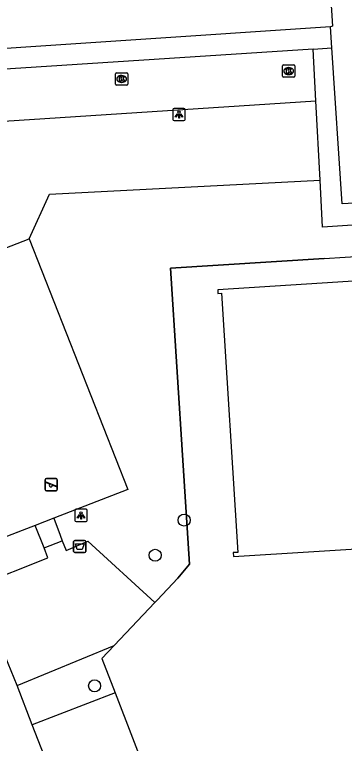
# Model space of a CAD drawing. Extents: x 159689 to 160786, y 387323 to 388339.
# Drawn here: x 160279.5 to 160306.4, y 387604.9 to 387664.3 of the extents above; entities that cross this region are included whole.
import ezdxf

# ---------------------------------------------------------------- set-up
doc = ezdxf.new("R2010")
doc.units = 0
for name, color, linetype in [('IMGEO_Afvalbak', 7, 'Continuous'), ('IMGEO_Boom', 7, 'Continuous'), ('IMGEO_Groenvoorziening', 7, 'Continuous'), ('IMGEO_Hek', 7, 'Continuous'), ('IMGEO_Kolk', 7, 'Continuous'), ('IMGEO_Lichtpunt', 7, 'Continuous'), ('IMGEO_Loofbos', 7, 'Continuous'), ('IMGEO_Pand', 7, 'Continuous'), ('IMGEO_Rijbaan_lokaal_open', 7, 'Continuous'), ('IMGEO_Speelvoorziening', 7, 'Continuous'), ('IMGEO_Voetpad_gesloten', 7, 'Continuous'), ('IMGEO_Voetpad_open', 7, 'Continuous')]:
    doc.layers.add(name, color=color, linetype=linetype)

msp = doc.modelspace()

# ---------------------------------------------------------------- linework, layer by layer
at = {"layer": 'IMGEO_Afvalbak'}
for p, q in [((160284.29, 387620.53), (160284.29, 387621.33)), ((160284.29, 387621.33), (160284.29, 387620.53)), ((160284.39, 387621.43), (160285.18, 387621.43)), ((160285.18, 387621.43), (160284.39, 387621.43)), ((160285.28, 387621.33), (160285.28, 387620.53)), ((160285.28, 387620.53), (160285.28, 387621.33)), ((160285.18, 387620.43), (160284.39, 387620.43)), ((160284.39, 387620.43), (160285.18, 387620.43))]:
    msp.add_line(p, q, dxfattribs=at)
msp.add_lwpolyline([(160284.433, 387621.144), (160285.137, 387621.144), (160284.988, 387620.674), (160284.582, 387620.674), (160284.433, 387621.144)], dxfattribs=at)
for centre, start, end in [((160284.39, 387621.33), 90, 180), ((160284.39, 387621.33), 90, 180), ((160285.18, 387621.33), 0, 90), ((160285.18, 387621.33), 360, 90), ((160284.39, 387620.53), 180, 270), ((160284.39, 387620.53), 180, 270), ((160285.18, 387620.53), 270, 0), ((160285.18, 387620.53), 270, 0)]:
    msp.add_arc(centre, 0.1, start, end, dxfattribs=at)
at = {"layer": 'IMGEO_Boom'}
for centre in [(160293.308, 387623.081), (160290.939, 387620.214), (160285.998, 387609.558)]:
    msp.add_circle(centre, 0.489, dxfattribs=at)
at = {"layer": 'IMGEO_Groenvoorziening'}
for points in [[(160287.587, 387612.841), (160286.591, 387611.784), (160287.669, 387608.985)], [(160287.669, 387608.985), (160280.896, 387606.375)], [(160287.669, 387608.985), (160300.946, 387574.526)]]:
    msp.add_lwpolyline(points, dxfattribs=at)
at = {"layer": 'IMGEO_Hek'}
for points in [[(160304.729, 387644.422), (160292.203, 387643.633), (160293.739, 387619.482), (160292.781, 387618.349), (160291.094, 387616.56)], [(160291.094, 387616.56), (160290.91, 387616.364), (160287.587, 387612.841)], [(160287.587, 387612.841), (160286.591, 387611.784), (160287.669, 387608.985)], [(160287.669, 387608.985), (160300.946, 387574.526)]]:
    msp.add_lwpolyline(points, dxfattribs=at)
at = {"layer": 'IMGEO_Kolk'}
for p, q in [((160301.335, 387659.29), (160301.335, 387660.142)), ((160301.41, 387660.216), (160302.262, 387660.216)), ((160301.823, 387659.996), (160301.848, 387659.996)), ((160302.336, 387660.142), (160302.336, 387659.29)), ((160287.708, 387658.645), (160287.708, 387659.497)), ((160287.783, 387659.571), (160288.635, 387659.571)), ((160288.196, 387659.351), (160288.221, 387659.351)), ((160288.709, 387659.497), (160288.709, 387658.645)), ((160302.262, 387659.216), (160301.41, 387659.216)), ((160301.846, 387659.436), (160301.821, 387659.436)), ((160288.635, 387658.571), (160287.783, 387658.571)), ((160288.219, 387658.791), (160288.194, 387658.791))]:
    msp.add_line(p, q, dxfattribs=at)
for points in [[(160301.335, 387659.29), (160301.335, 387660.142)], [(160301.41, 387660.216), (160302.262, 387660.216)], [(160301.656, 387659.916), (160301.779, 387659.916), (160301.779, 387659.765), (160301.909, 387659.916), (160302.073, 387659.916), (160301.927, 387659.765), (160302.08, 387659.516), (160301.928, 387659.516), (160301.843, 387659.68), (160301.779, 387659.613), (160301.779, 387659.516), (160301.656, 387659.516), (160301.656, 387659.916)], [(160302.336, 387660.142), (160302.336, 387659.29)], [(160287.708, 387658.645), (160287.708, 387659.497)], [(160287.783, 387659.571), (160288.635, 387659.571)], [(160288.029, 387659.271), (160288.152, 387659.271), (160288.152, 387659.12), (160288.282, 387659.271), (160288.446, 387659.271), (160288.3, 387659.12), (160288.453, 387658.871), (160288.301, 387658.871), (160288.216, 387659.035), (160288.152, 387658.968), (160288.152, 387658.871), (160288.029, 387658.871), (160288.029, 387659.271)], [(160288.709, 387659.497), (160288.709, 387658.645)], [(160302.262, 387659.216), (160301.41, 387659.216)], [(160288.635, 387658.571), (160287.783, 387658.571)]]:
    msp.add_lwpolyline(points, dxfattribs=at)
for centre, start, end in [((160301.412, 387660.14), 91.55205, 178.44795), ((160301.412, 387660.14), 91.55205, 178.44795), ((160302.26, 387660.14), 1.55205, 88.44795), ((160302.26, 387660.14), 1.55205, 88.44795), ((160287.785, 387659.495), 91.55205, 178.44795), ((160287.785, 387659.495), 91.55205, 178.44795), ((160288.633, 387659.495), 1.55205, 88.44795), ((160288.633, 387659.495), 1.55205, 88.44795), ((160301.412, 387659.292), 181.55205, 268.44795), ((160301.412, 387659.292), 181.55205, 268.44795), ((160302.26, 387659.292), 271.55205, 358.44795), ((160302.26, 387659.292), 271.55205, 358.44795), ((160287.785, 387658.647), 181.55205, 268.44795), ((160287.785, 387658.647), 181.55205, 268.44795), ((160288.633, 387658.647), 271.55205, 358.44795), ((160288.633, 387658.647), 271.55205, 358.44795)]:
    msp.add_arc(centre, 0.0765, start, end, dxfattribs=at)
for centre, major_axis, ratio, start_param, end_param in [((160301.822, 387659.716), (-0.387, 0.002), 0.722429, 4.712389, 7.853982), ((160301.847, 387659.716), (-0.39, 0.002), 0.717154, 1.570796, 4.712389), ((160288.195, 387659.071), (-0.387, 0.002), 0.722429, 4.712389, 7.853982), ((160288.22, 387659.071), (-0.39, 0.002), 0.717154, 1.570796, 4.712389)]:
    msp.add_ellipse(centre, major_axis=major_axis, ratio=ratio, start_param=start_param, end_param=end_param, dxfattribs=at)
at = {"layer": 'IMGEO_Lichtpunt'}
for p, q in [((160292.39, 387656.575), (160292.39, 387655.768)), ((160292.39, 387656.575), (160292.39, 387655.768)), ((160293.292, 387656.67), (160292.484, 387656.67)), ((160293.292, 387656.67), (160292.484, 387656.67)), ((160293.386, 387655.768), (160293.386, 387656.575)), ((160293.386, 387655.768), (160293.386, 387656.575)), ((160292.484, 387655.674), (160293.292, 387655.674)), ((160292.484, 387655.674), (160293.292, 387655.674)), ((160284.4, 387623.869), (160284.4, 387623.062)), ((160284.4, 387623.869), (160284.4, 387623.062)), ((160285.302, 387623.964), (160284.494, 387623.964)), ((160285.302, 387623.964), (160284.494, 387623.964)), ((160285.396, 387623.062), (160285.396, 387623.869)), ((160285.396, 387623.062), (160285.396, 387623.869)), ((160284.494, 387622.968), (160285.302, 387622.968)), ((160284.494, 387622.968), (160285.302, 387622.968))]:
    msp.add_line(p, q, dxfattribs=at)
for points in [[(160292.764, 387656.239), (160292.803, 387656.211), (160292.615, 387655.949), (160292.577, 387655.976), (160292.764, 387656.239)], [(160292.866, 387656.191), (160292.913, 387656.191), (160292.913, 387655.869), (160292.866, 387655.869), (160292.866, 387656.191)], [(160292.976, 387656.211), (160293.014, 387656.238), (160293.201, 387655.976), (160293.162, 387655.948), (160292.976, 387656.211)], [(160284.774, 387623.533), (160284.813, 387623.505), (160284.625, 387623.243), (160284.587, 387623.27), (160284.774, 387623.533)], [(160284.876, 387623.485), (160284.923, 387623.485), (160284.923, 387623.163), (160284.876, 387623.163), (160284.876, 387623.485)], [(160284.986, 387623.505), (160285.024, 387623.532), (160285.211, 387623.27), (160285.172, 387623.242), (160284.986, 387623.505)]]:
    msp.add_lwpolyline(points, dxfattribs=at)
for centre in [(160292.889, 387656.373), (160284.899, 387623.667)]:
    msp.add_circle(centre, 0.0994, dxfattribs=at)
for centre, start, end in [((160292.484, 387656.575), 90, 180), ((160292.484, 387656.575), 90, 180), ((160293.292, 387656.575), 0, 90), ((160293.292, 387656.575), 0, 90), ((160292.484, 387655.768), 180, 270), ((160292.484, 387655.768), 180, 270), ((160293.292, 387655.768), 270, 0), ((160293.292, 387655.768), 270, 360), ((160284.494, 387623.869), 90, 180), ((160284.494, 387623.869), 90, 180), ((160285.302, 387623.869), 0, 90), ((160285.302, 387623.869), 0, 90), ((160284.494, 387623.062), 180, 270), ((160284.494, 387623.062), 180, 270), ((160285.302, 387623.062), 270, 0), ((160285.302, 387623.062), 270, 360)]:
    msp.add_arc(centre, 0.0946, start, end, dxfattribs=at)
at = {"layer": 'IMGEO_Loofbos'}
for points in [[(160280.664, 387646.039), (160282.332, 387649.676), (160304.397, 387650.821)], [(160290.91, 387616.364), (160291.094, 387616.56), (160292.781, 387618.349), (160293.739, 387619.482), (160292.203, 387643.633), (160304.729, 387644.422), (160313.297, 387644.972), (160313.367, 387643.872), (160316.361, 387644.061), (160316.393, 387643.559)]]:
    msp.add_lwpolyline(points, dxfattribs=at)
at = {"layer": 'IMGEO_Pand'}
for points in [[(160348.237, 387579.607), (160346.464, 387607.754), (160345.992, 387607.724), (160345.411, 387616.693), (160346.01, 387616.732), (160345.534, 387624.077), (160328.42, 387622.968), (160328.387, 387623.478), (160326.837, 387623.381), (160326.58, 387627.473), (160328.125, 387627.57), (160327.778, 387633.093), (160314.1, 387632.231), (160313.517, 387641.478), (160308.986, 387641.193), (160308.912, 387642.374), (160309.25, 387642.395), (160309.23, 387642.709), (160296.04, 387641.878), (160296.059, 387641.579)], [(160296.059, 387641.579), (160296.356, 387641.598), (160297.688, 387620.451), (160297.302, 387620.426), (160297.323, 387620.102), (160310.437, 387620.928), (160310.416, 387621.247), (160310.16, 387621.231), (160310.129, 387621.723), (160314.654, 387622.008), (160316.419, 387593.988)]]:
    msp.add_lwpolyline(points, dxfattribs=at)
at = {"layer": 'IMGEO_Rijbaan_lokaal_open'}
for points in [[(160303.118, 387699.192), (160305.408, 387663.379), (160305.237, 387663.332)], [(160307.332, 387699.465), (160310.545, 387649.137), (160306.196, 387648.893), (160305.351, 387661.608)], [(160305.351, 387661.608), (160305.237, 387663.332)], [(160303.842, 387661.509), (160271.575, 387659.401)], [(160304.061, 387657.287), (160303.842, 387661.509)], [(160271.947, 387655.205), (160272.009, 387655.209), (160273.573, 387655.311), (160304.061, 387657.287)], [(160276.239, 387644.324), (160280.664, 387646.039)], [(160280.664, 387646.039), (160288.722, 387625.575), (160282.668, 387623.23)], [(160281.142, 387622.642), (160278.156, 387621.506), (160270.323, 387642.024), (160274.715, 387643.758)], [(160282.668, 387623.23), (160281.142, 387622.642)]]:
    msp.add_lwpolyline(points, dxfattribs=at)
at = {"layer": 'IMGEO_Speelvoorziening'}
for p, q in [((160282.063, 387626.478), (160282.853, 387626.478)), ((160282.853, 387626.478), (160282.063, 387626.478)), ((160281.963, 387625.578), (160281.963, 387626.378)), ((160281.963, 387626.378), (160281.963, 387625.578)), ((160282.346, 387626.006), (160282.007, 387626.143)), ((160282.032, 387626.203), (160282.908, 387625.85)), ((160282.884, 387625.79), (160282.544, 387625.927)), ((160282.953, 387626.378), (160282.953, 387625.578)), ((160282.953, 387625.578), (160282.953, 387626.378)), ((160282.853, 387625.478), (160282.063, 387625.478)), ((160282.063, 387625.478), (160282.853, 387625.478))]:
    msp.add_line(p, q, dxfattribs=at)
for centre, radius, start, end in [((160282.063, 387626.378), 0.1, 90, 180), ((160282.063, 387626.378), 0.1, 90, 180), ((160282.853, 387626.378), 0.1, 0, 90), ((160282.853, 387626.378), 0.1, 360, 90), ((160282.02, 387626.173), 0.0327, 68.07798, 248.07798), ((160282.425, 387625.916), 0.12, 130.99278, 5.16318), ((160282.896, 387625.82), 0.0327, 248.07798, 68.07798), ((160282.063, 387625.578), 0.1, 180, 270), ((160282.063, 387625.578), 0.1, 180, 270), ((160282.853, 387625.578), 0.1, 270, 0), ((160282.853, 387625.578), 0.1, 270, 0)]:
    msp.add_arc(centre, radius, start, end, dxfattribs=at)
at = {"layer": 'IMGEO_Voetpad_gesloten'}
for points in [[(160282.668, 387623.23), (160283.188, 387621.865), (160283.367, 387621.395)], [(160281.888, 387620.815), (160281.142, 387622.642)], [(160281.888, 387620.815), (160283.367, 387621.395)]]:
    msp.add_lwpolyline(points, dxfattribs=at)
at = {"layer": 'IMGEO_Voetpad_open'}
for points in [[(160305.237, 387663.332), (160271.416, 387661.078)], [(160303.842, 387661.509), (160305.351, 387661.608)], [(160304.397, 387650.821), (160304.061, 387657.287)], [(160312.356, 387647.489), (160304.596, 387646.978), (160304.397, 387650.821)], [(160283.367, 387621.395), (160283.689, 387620.607), (160285.46, 387621.362), (160290.91, 387616.364)], [(160276.416, 387617.726), (160282.172, 387620.002), (160281.888, 387620.815)], [(160279.68, 387609.578), (160278.935, 387611.384), (160276.416, 387617.726)], [(160287.587, 387612.841), (160290.91, 387616.364)], [(160279.68, 387609.578), (160287.587, 387612.841)], [(160280.896, 387606.375), (160279.68, 387609.578)], [(160294.426, 387571.812), (160293.66, 387573.768), (160280.896, 387606.375)]]:
    msp.add_lwpolyline(points, dxfattribs=at)

doc.saveas('drawing.dxf')
